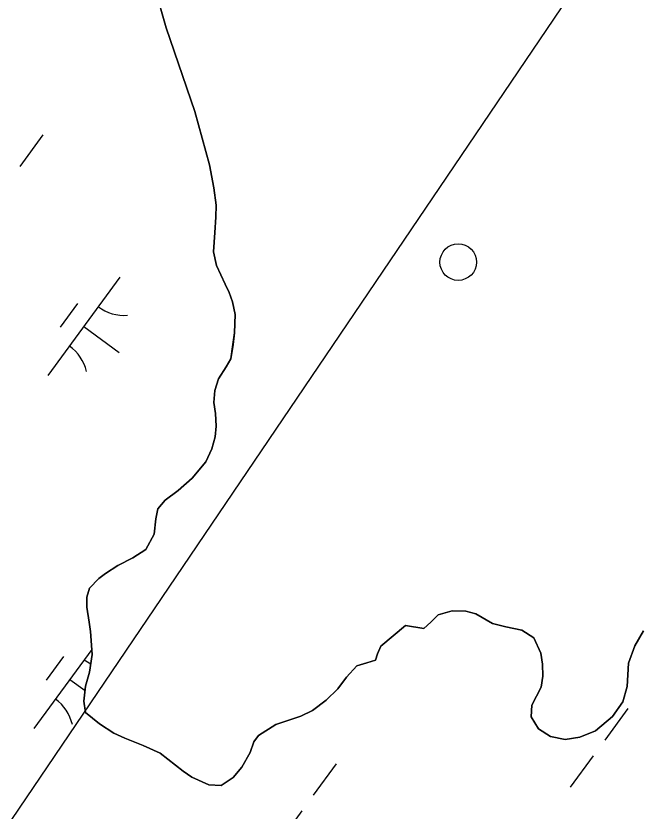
# Model space of a CAD drawing. Extents: x 3905714 to 3926767, y 183354 to 205755.
# Drawn here: x 3913333.8 to 3913588.7, y 190284 to 190610.2 of the extents above; entities that cross this region are included whole.
import ezdxf

# ---------------------------------------------------------------- set-up
doc = ezdxf.new("R2010")
doc.units = 0
for name, color, linetype in [('V-DOMW-TANK', 7, 'Continuous'), ('V-TOPO-SHOR', 7, 'Continuous'), ('V-UTIL-LINE', 7, 'Continuous'), ('V-WETL-SWMP', 7, 'Continuous')]:
    doc.layers.add(name, color=color, linetype=linetype)

msp = doc.modelspace()

# ---------------------------------------------------------------- linework, layer by layer
at = {"layer": 'V-DOMW-TANK'}
msp.add_circle((3913515.3, 190509.18), 7.5, dxfattribs=at)
at = {"layer": 'V-TOPO-SHOR'}
for points in [[(3913269.54, 190736.69), (3913343.01, 190676.89), (3913355.7, 190665.3), (3913360.19, 190660.16), (3913365.88, 190654.1), (3913370.37, 190648.7), (3913377.77, 190640.53), (3913381.21, 190636.18), (3913384.12, 190631.83), (3913386.37, 190628.13), (3913388.36, 190624.44), (3913390.08, 190621.28), (3913393.26, 190612.97), (3913395.52, 190605.32), (3913407.18, 190571.02), (3913413.29, 190549.13)], [(3913413.29, 190549.13), (3913415.02, 190539.63), (3913415.95, 190532.5), (3913415.83, 190527.62), (3913415.44, 190521.29), (3913414.93, 190513.37), (3913416.12, 190507.83), (3913419.7, 190500.18), (3913421.29, 190496.75), (3913422.74, 190492.93), (3913423.81, 190487.65), (3913423.56, 190480.12), (3913422.91, 190475.37), (3913421.99, 190469.56), (3913420.15, 190466.26), (3913416.99, 190461.37), (3913415.41, 190456.49), (3913415.02, 190451.6), (3913415.69, 190447.12), (3913415.96, 190441.84), (3913415.57, 190437.49), (3913414.26, 190432.6), (3913411.76, 190427.32), (3913406.1, 190420.58), (3913400.43, 190415.55), (3913395.03, 190411.59), (3913392.13, 190408.02), (3913391.21, 190403.93), (3913390.56, 190397.59), (3913387.14, 190391.25), (3913381.87, 190387.94), (3913375.67, 190384.77), (3913370.53, 190381.46), (3913367.89, 190379.35), (3913364.07, 190375.38), (3913362.89, 190371.68), (3913362.9, 190367.59), (3913363.83, 190361.52), (3913364.5, 190357.7), (3913365.17, 190348.19), (3913363.99, 190340.93), (3913362.42, 190335.26), (3913361.64, 190329.05), (3913362.44, 190324.44), (3913368.12, 190319.83), (3913374.06, 190316.01), (3913378.55, 190313.9), (3913386.08, 190310.88), (3913393.08, 190307.73), (3913402.46, 190300.35), (3913406.03, 190297.85), (3913413.03, 190294.69), (3913418.04, 190294.43), (3913422.92, 190297.74), (3913426.48, 190301.97), (3913429.9, 190308.05), (3913431.47, 190312.4), (3913433.32, 190315.05), (3913440.44, 190319.54), (3913450.73, 190322.86), (3913455.47, 190325.24), (3913461.14, 190329.48), (3913465.88, 190334.1), (3913469.44, 190338.86), (3913473.65, 190343.61), (3913477.88, 190344.81), (3913481.44, 190345.87), (3913482.23, 190348.51), (3913483.54, 190351.68), (3913493.69, 190360.14), (3913501.21, 190358.84), (3913504.11, 190361.48), (3913507.14, 190364.52), (3913512.81, 190366.11), (3913518.49, 190365.99), (3913522.58, 190364.94), (3913529.32, 190360.99), (3913534.86, 190359.55), (3913541.46, 190358.24), (3913546.35, 190355.08), (3913549.26, 190348.75), (3913549.93, 190344.26), (3913550.07, 190339.38), (3913549.29, 190334.76), (3913545.47, 190327.49), (3913545.22, 190322.61), (3913548.26, 190317.74), (3913553.15, 190314.57), (3913559.22, 190313.4), (3913565.16, 190314.33), (3913571.62, 190316.85), (3913578.6, 190322.8), (3913582.82, 190328.74), (3913584.65, 190335.08), (3913585.17, 190344.71), (3913587.8, 190351.84), (3913591.35, 190357.92)]]:
    msp.add_lwpolyline(points, dxfattribs=at)
at = {"layer": 'V-UTIL-LINE'}
msp.add_lwpolyline([(3920382.72, 200123.13), (3919431.34, 198911.04), (3917639.74, 196643.01), (3912670.96, 189304.15), (3911629.35, 187953.28)], dxfattribs=at)
at = {"layer": 'V-WETL-SWMP'}
for p, q in [((3913395.51, 190605.32), (3913393.26, 190612.97)), ((3913407.18, 190571.02), (3913395.51, 190605.32)), ((3913413.29, 190549.13), (3913407.18, 190571.02)), ((3913344.89, 190561.38), (3913335.44, 190548.47)), ((3913415.02, 190539.63), (3913413.29, 190549.13)), ((3913415.95, 190532.5), (3913415.02, 190539.63)), ((3913415.83, 190527.62), (3913415.95, 190532.5)), ((3913415.44, 190521.29), (3913415.83, 190527.62)), ((3913414.93, 190513.37), (3913415.44, 190521.29)), ((3913416.12, 190507.83), (3913414.93, 190513.37)), ((3913419.7, 190500.18), (3913416.12, 190507.83)), ((3913376.53, 190502.97), (3913346.97, 190462.64)), ((3913421.29, 190496.75), (3913419.7, 190500.18)), ((3913422.74, 190492.92), (3913421.29, 190496.75)), ((3913359.07, 190492.2), (3913351.98, 190482.52)), ((3913423.81, 190487.65), (3913422.74, 190492.92)), ((3913423.56, 190480.12), (3913423.81, 190487.65)), ((3913361.75, 190482.8), (3913376.27, 190472.16)), ((3913422.9, 190475.37), (3913423.56, 190480.12)), ((3913421.99, 190469.56), (3913422.9, 190475.37)), ((3913420.15, 190466.26), (3913421.99, 190469.56)), ((3913416.99, 190461.37), (3913420.15, 190466.26)), ((3913415.41, 190456.49), (3913416.99, 190461.37)), ((3913415.02, 190451.6), (3913415.41, 190456.49)), ((3913415.69, 190447.12), (3913415.02, 190451.6)), ((3913415.96, 190441.84), (3913415.69, 190447.12)), ((3913415.57, 190437.49), (3913415.96, 190441.84)), ((3913414.26, 190432.6), (3913415.57, 190437.49)), ((3913411.76, 190427.32), (3913414.26, 190432.6)), ((3913406.1, 190420.58), (3913411.76, 190427.32)), ((3913400.43, 190415.55), (3913406.1, 190420.58)), ((3913395.03, 190411.59), (3913400.43, 190415.55)), ((3913392.13, 190408.02), (3913395.03, 190411.59)), ((3913391.21, 190403.93), (3913392.13, 190408.02)), ((3913390.56, 190397.59), (3913391.21, 190403.93)), ((3913387.14, 190391.25), (3913390.56, 190397.59)), ((3913381.87, 190387.94), (3913387.14, 190391.25)), ((3913375.67, 190384.77), (3913381.87, 190387.94)), ((3913370.53, 190381.46), (3913375.67, 190384.77)), ((3913367.89, 190379.34), (3913370.53, 190381.46)), ((3913364.07, 190375.38), (3913367.89, 190379.34)), ((3913362.89, 190371.68), (3913364.07, 190375.38)), ((3913362.9, 190367.59), (3913362.89, 190371.68)), ((3913363.83, 190361.52), (3913362.9, 190367.59)), ((3913507.14, 190364.52), (3913504.11, 190361.48)), ((3913512.81, 190366.11), (3913507.14, 190364.52)), ((3913518.49, 190365.99), (3913512.81, 190366.11)), ((3913522.58, 190364.94), (3913518.49, 190365.99)), ((3913529.32, 190360.99), (3913522.58, 190364.94)), ((3913364.5, 190357.7), (3913363.83, 190361.52)), ((3913504.11, 190361.48), (3913501.21, 190358.83)), ((3913534.86, 190359.55), (3913529.32, 190360.99)), ((3913365.17, 190348.2), (3913364.5, 190357.7)), ((3913493.69, 190360.14), (3913483.54, 190351.68)), ((3913501.21, 190358.83), (3913493.69, 190360.14)), ((3913541.46, 190358.24), (3913534.86, 190359.55)), ((3913546.35, 190355.08), (3913541.46, 190358.24)), ((3913591.35, 190357.92), (3913587.79, 190351.84)), ((3913549.27, 190348.75), (3913546.35, 190355.08)), ((3913483.54, 190351.68), (3913482.23, 190348.51)), ((3913587.79, 190351.84), (3913585.17, 190344.71)), ((3913365.02, 190350.32), (3913341.2, 190317.81)), ((3913363.99, 190340.93), (3913365.17, 190348.2)), ((3913482.23, 190348.51), (3913481.44, 190345.87)), ((3913549.93, 190344.26), (3913549.27, 190348.75)), ((3913353.3, 190347.38), (3913346.2, 190337.7)), ((3913477.88, 190344.81), (3913473.66, 190343.61)), ((3913481.44, 190345.87), (3913477.88, 190344.81)), ((3913550.07, 190339.38), (3913549.93, 190344.26)), ((3913585.17, 190344.71), (3913584.65, 190335.08)), ((3913473.66, 190343.61), (3913469.44, 190338.86)), ((3913355.97, 190337.98), (3913362.19, 190333.43)), ((3913362.42, 190335.26), (3913363.99, 190340.93)), ((3913469.44, 190338.86), (3913465.88, 190334.1)), ((3913549.29, 190334.76), (3913550.07, 190339.38)), ((3913361.64, 190329.05), (3913362.42, 190335.26)), ((3913545.47, 190327.5), (3913549.29, 190334.76)), ((3913584.65, 190335.08), (3913582.82, 190328.74)), ((3913465.88, 190334.1), (3913461.14, 190329.48)), ((3913362.44, 190324.44), (3913361.64, 190329.05)), ((3913461.14, 190329.48), (3913455.47, 190325.24)), ((3913582.82, 190328.74), (3913578.6, 190322.8)), ((3913455.47, 190325.24), (3913450.73, 190322.86)), ((3913545.21, 190322.61), (3913545.47, 190327.5)), ((3913584.88, 190326.04), (3913575.43, 190313.14)), ((3913368.12, 190319.83), (3913362.44, 190324.44)), ((3913450.73, 190322.86), (3913440.44, 190319.54)), ((3913548.26, 190317.74), (3913545.21, 190322.61)), ((3913578.6, 190322.8), (3913571.62, 190316.85)), ((3913374.06, 190316.01), (3913368.12, 190319.83)), ((3913440.44, 190319.54), (3913433.32, 190315.05)), ((3913378.55, 190313.9), (3913374.06, 190316.01)), ((3913433.32, 190315.05), (3913431.47, 190312.4)), ((3913553.15, 190314.57), (3913548.26, 190317.74)), ((3913571.62, 190316.85), (3913565.16, 190314.33)), ((3913386.08, 190310.88), (3913378.55, 190313.9)), ((3913431.47, 190312.4), (3913429.9, 190308.05)), ((3913559.22, 190313.4), (3913553.15, 190314.57)), ((3913565.16, 190314.33), (3913559.22, 190313.4)), ((3913393.08, 190307.73), (3913386.08, 190310.88)), ((3913402.46, 190300.35), (3913393.08, 190307.73)), ((3913429.9, 190308.05), (3913426.48, 190301.97)), ((3913570.7, 190306.68), (3913561.24, 190293.78)), ((3913426.48, 190301.97), (3913422.92, 190297.74)), ((3913465.29, 190303.39), (3913455.83, 190290.49)), ((3913406.03, 190297.85), (3913402.46, 190300.35)), ((3913413.03, 190294.69), (3913406.03, 190297.85)), ((3913422.92, 190297.74), (3913418.04, 190294.43)), ((3913418.04, 190294.43), (3913413.03, 190294.69)), ((3913451.1, 190284.03), (3913441.65, 190271.13))]:
    msp.add_line(p, q, dxfattribs=at)
for centre, start, end in [((3913378.27, 190504.94), 233, 274.5436), ((3913345.62, 190460.38), 13, 54.5436), ((3913372.49, 190360.12), 233, 243.229), ((3913339.84, 190315.56), 13, 54.5436)]:
    msp.add_arc(centre, 17.62, start, end, dxfattribs=at)

doc.saveas('drawing.dxf')
